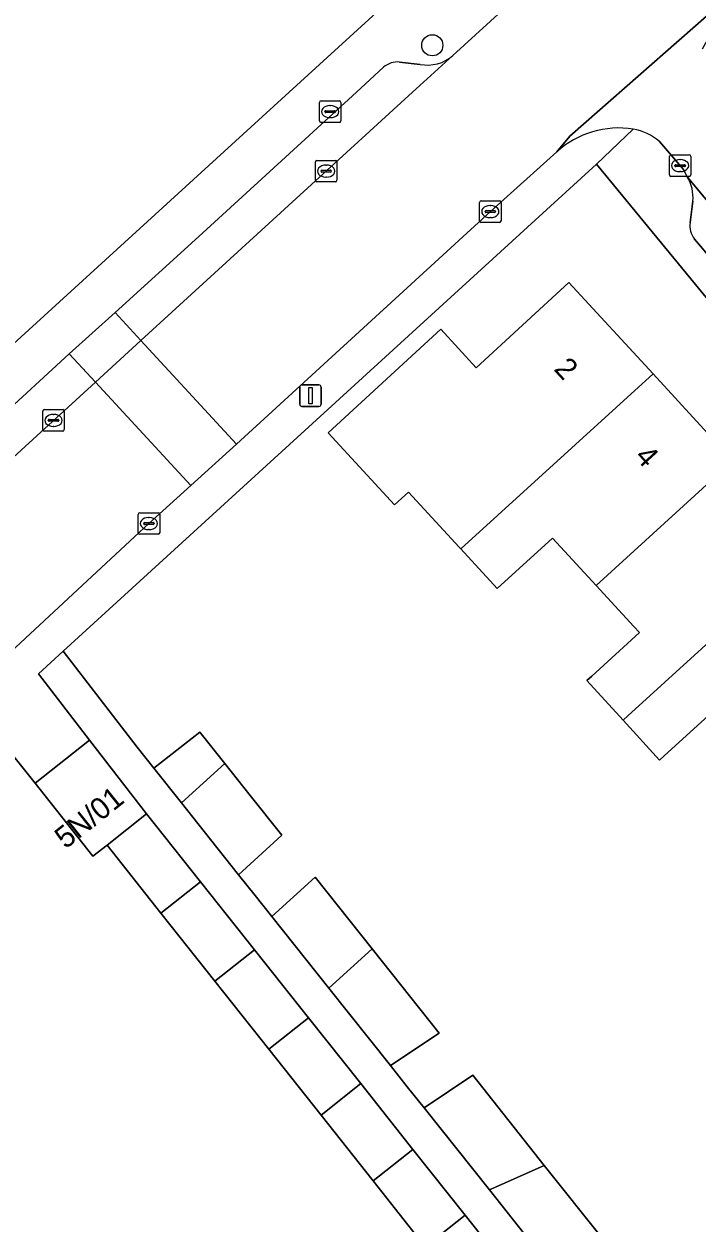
# Model space of a CAD drawing. Extents: x 163147 to 163550, y 380933 to 381639.
# Drawn here: x 163214.1 to 163245.3, y 381197.5 to 381253.2 of the extents above; entities that cross this region are included whole.
import ezdxf

# ---------------------------------------------------------------- set-up
doc = ezdxf.new("R2010")
doc.units = 0
for name, color, linetype in [('IMGEO_Boom', 7, 'Continuous'), ('IMGEO_Brandkraan', 7, 'Continuous'), ('IMGEO_Erf', 7, 'Continuous'), ('IMGEO_Kolk', 7, 'Continuous'), ('IMGEO_Lichtmast', 7, 'Continuous'), ('IMGEO_Pand', 7, 'Continuous'), ('IMGEO_Pand_nummerreeks', 7, 'Continuous'), ('IMGEO_Parkeervlak_open', 7, 'Continuous'), ('IMGEO_Rijbaan_lokaal_open', 7, 'Continuous'), ('IMGEO_Voetpad_open', 7, 'Continuous')]:
    doc.layers.add(name, color=color, linetype=linetype)

msp = doc.modelspace()

# ---------------------------------------------------------------- linework, layer by layer
at = {"layer": 'IMGEO_Boom'}
msp.add_circle((163233.012, 381252.17), 0.489, dxfattribs=at)
at = {"layer": 'IMGEO_Brandkraan'}
for p, q in [((163227.772, 381248.669), (163227.772, 381249.521)), ((163227.847, 381249.595), (163228.699, 381249.595)), ((163228.26, 381249.375), (163228.285, 381249.375)), ((163228.773, 381249.521), (163228.773, 381248.669)), ((163228.031, 381249.089), (163228.031, 381249.101)), ((163228.469, 381249.052), (163228.071, 381249.052)), ((163228.074, 381249.138), (163228.472, 381249.138)), ((163228.283, 381248.815), (163228.258, 381248.815)), ((163228.515, 381249.101), (163228.515, 381249.089)), ((163228.699, 381248.595), (163227.847, 381248.595))]:
    msp.add_line(p, q, dxfattribs=at)
for points in [[(163227.772, 381248.669), (163227.772, 381249.521)], [(163227.847, 381249.595), (163228.699, 381249.595)], [(163228.773, 381249.521), (163228.773, 381248.669)], [(163228.699, 381248.595), (163227.847, 381248.595)]]:
    msp.add_lwpolyline(points, dxfattribs=at)
for centre, radius, start, end in [((163227.849, 381249.519), 0.0765, 91.552, 178.448), ((163227.849, 381249.519), 0.0765, 91.552, 178.448), ((163228.697, 381249.519), 0.0765, 1.552, 88.448), ((163228.697, 381249.519), 0.0765, 1.552, 88.448), ((163228.071, 381249.098), 0.0403, 85.8775, 175.7526), ((163228.068, 381249.088), 0.0366, 178.938, 274.7102), ((163228.472, 381249.095), 0.043, 264.8664, 352.4533), ((163228.476, 381249.1), 0.0386, 1.7309, 96.639), ((163227.849, 381248.671), 0.0765, 181.552, 268.448), ((163227.849, 381248.671), 0.0765, 181.552, 268.448), ((163228.697, 381248.671), 0.0765, 271.552, 358.448), ((163228.697, 381248.671), 0.0765, 271.552, 358.448)]:
    msp.add_arc(centre, radius, start, end, dxfattribs=at)
for centre, major_axis, ratio, start_param, end_param in [((163228.259, 381249.095), (-0.387, 0.002), 0.722429, 4.712389, 7.853982), ((163228.284, 381249.095), (-0.39, 0.002), 0.717154, 1.570796, 4.712389)]:
    msp.add_ellipse(centre, major_axis=major_axis, ratio=ratio, start_param=start_param, end_param=end_param, dxfattribs=at)
at = {"layer": 'IMGEO_Erf'}
for points in [[(163198.814, 381224.874), (163226.368, 381250), (163269.177, 381289.036), (163267.999, 381290.328), (163270.661, 381292.68), (163258.396, 381383.641)], [(163292.918, 381150.971), (163261.531, 381220.959), (163260.513, 381222.504), (163240.64, 381246.663), (163215.881, 381224.069), (163219.309, 381219.623), (163220.084, 381218.649), (163222.224, 381220.31), (163223.381, 381218.857), (163224.562, 381217.373), (163226.03, 381215.529), (163224.021, 381213.703), (163224.791, 381212.736), (163225.563, 381211.766), (163227.571, 381213.592), (163230.216, 381210.268), (163233.329, 381206.356), (163231.071, 381204.847), (163231.85, 381203.868), (163232.628, 381202.89), (163234.887, 381204.399), (163238.211, 381200.222), (163240.909, 381196.832)], [(163245.994, 381221.236), (163243.775, 381219.218), (163243.555, 381219.018), (163241.872, 381220.867), (163240.189, 381222.716), (163240.409, 381222.916), (163242.629, 381224.934), (163242.371, 381225.214), (163240.613, 381227.123), (163238.595, 381229.314), (163236.025, 381226.976), (163234.331, 381228.815), (163234.257, 381228.896), (163231.904, 381231.451), (163231.255, 381230.854), (163228.181, 381234.192), (163233.402, 381239), (163235.045, 381237.216), (163239.346, 381241.177), (163243.256, 381236.931), (163246.967, 381232.901)], [(163232.688, 381196.445), (163230.267, 381199.5), (163227.846, 381202.554), (163225.424, 381205.608), (163222.921, 381208.766), (163220.418, 381211.924), (163217.919, 381215.076), (163217.257, 381214.555), (163214.572, 381217.942), (163212.265, 381220.831)]]:
    msp.add_lwpolyline(points, dxfattribs=at)
at = {"layer": 'IMGEO_Kolk'}
for p, q in [((163227.585, 381245.909), (163227.585, 381246.761)), ((163227.66, 381246.835), (163228.512, 381246.835)), ((163228.073, 381246.615), (163228.098, 381246.615)), ((163228.586, 381246.761), (163228.586, 381245.909)), ((163244.014, 381246.165), (163244.014, 381247.017)), ((163244.089, 381247.091), (163244.941, 381247.091)), ((163244.273, 381246.585), (163244.273, 381246.597)), ((163244.316, 381246.634), (163244.714, 381246.634)), ((163244.502, 381246.871), (163244.527, 381246.871)), ((163244.757, 381246.597), (163244.757, 381246.585)), ((163245.015, 381247.017), (163245.015, 381246.165)), ((163227.844, 381246.329), (163227.844, 381246.341)), ((163228.282, 381246.292), (163227.884, 381246.292)), ((163227.887, 381246.378), (163228.285, 381246.378)), ((163228.096, 381246.055), (163228.071, 381246.055)), ((163228.328, 381246.341), (163228.328, 381246.329)), ((163244.941, 381246.091), (163244.089, 381246.091)), ((163244.711, 381246.548), (163244.313, 381246.548)), ((163244.525, 381246.311), (163244.5, 381246.311)), ((163228.512, 381245.835), (163227.66, 381245.835)), ((163235.279, 381244.959), (163236.131, 381244.959)), ((163235.204, 381244.033), (163235.204, 381244.885)), ((163235.463, 381244.453), (163235.463, 381244.465)), ((163235.901, 381244.416), (163235.503, 381244.416)), ((163235.506, 381244.502), (163235.904, 381244.502)), ((163235.692, 381244.739), (163235.717, 381244.739)), ((163235.947, 381244.465), (163235.947, 381244.453)), ((163236.205, 381244.885), (163236.205, 381244.033)), ((163236.131, 381243.959), (163235.279, 381243.959)), ((163235.715, 381244.179), (163235.69, 381244.179)), ((163214.93, 381234.349), (163214.93, 381235.201)), ((163215.005, 381235.275), (163215.857, 381235.275)), ((163215.418, 381235.055), (163215.443, 381235.055)), ((163215.931, 381235.201), (163215.931, 381234.349)), ((163215.189, 381234.769), (163215.189, 381234.781)), ((163215.627, 381234.732), (163215.229, 381234.732)), ((163215.232, 381234.818), (163215.63, 381234.818)), ((163215.441, 381234.495), (163215.416, 381234.495)), ((163215.673, 381234.781), (163215.673, 381234.769)), ((163215.857, 381234.275), (163215.005, 381234.275)), ((163219.432, 381230.49), (163220.284, 381230.49)), ((163219.357, 381229.564), (163219.357, 381230.416)), ((163219.616, 381229.984), (163219.616, 381229.996)), ((163220.054, 381229.947), (163219.656, 381229.947)), ((163219.659, 381230.033), (163220.057, 381230.033)), ((163219.845, 381230.27), (163219.87, 381230.27)), ((163220.1, 381229.996), (163220.1, 381229.984)), ((163220.358, 381230.416), (163220.358, 381229.564)), ((163220.284, 381229.49), (163219.432, 381229.49)), ((163219.868, 381229.71), (163219.843, 381229.71))]:
    msp.add_line(p, q, dxfattribs=at)
for points in [[(163227.585, 381245.909), (163227.585, 381246.761)], [(163227.66, 381246.835), (163228.512, 381246.835)], [(163228.586, 381246.761), (163228.586, 381245.909)], [(163244.014, 381246.165), (163244.014, 381247.017)], [(163244.089, 381247.091), (163244.941, 381247.091)], [(163245.015, 381247.017), (163245.015, 381246.165)], [(163244.941, 381246.091), (163244.089, 381246.091)], [(163228.512, 381245.835), (163227.66, 381245.835)], [(163235.279, 381244.959), (163236.131, 381244.959)], [(163235.204, 381244.033), (163235.204, 381244.885)], [(163236.205, 381244.885), (163236.205, 381244.033)], [(163236.131, 381243.959), (163235.279, 381243.959)], [(163214.93, 381234.349), (163214.93, 381235.201)], [(163215.005, 381235.275), (163215.857, 381235.275)], [(163215.931, 381235.201), (163215.931, 381234.349)], [(163215.857, 381234.275), (163215.005, 381234.275)], [(163219.432, 381230.49), (163220.284, 381230.49)], [(163219.357, 381229.564), (163219.357, 381230.416)], [(163220.358, 381230.416), (163220.358, 381229.564)], [(163220.284, 381229.49), (163219.432, 381229.49)]]:
    msp.add_lwpolyline(points, dxfattribs=at)
for centre, radius, start, end in [((163227.662, 381246.759), 0.0765, 91.552, 178.448), ((163227.662, 381246.759), 0.0765, 91.552, 178.448), ((163228.51, 381246.759), 0.0765, 1.552, 88.448), ((163228.51, 381246.759), 0.0765, 1.552, 88.448), ((163244.091, 381247.015), 0.0765, 91.552, 178.448), ((163244.091, 381247.015), 0.0765, 91.552, 178.448), ((163244.313, 381246.594), 0.0403, 85.8775, 175.7526), ((163244.31, 381246.584), 0.0366, 178.938, 274.7102), ((163244.714, 381246.591), 0.043, 264.8664, 352.4533), ((163244.718, 381246.596), 0.0386, 1.7309, 96.639), ((163244.939, 381247.015), 0.0765, 1.552, 88.448), ((163244.939, 381247.015), 0.0765, 1.552, 88.448), ((163227.884, 381246.338), 0.0403, 85.8775, 175.7526), ((163227.881, 381246.328), 0.0366, 178.938, 274.7102), ((163228.285, 381246.335), 0.043, 264.8664, 352.4533), ((163228.289, 381246.34), 0.0386, 1.7309, 96.639), ((163244.091, 381246.167), 0.0765, 181.552, 268.448), ((163244.091, 381246.167), 0.0765, 181.552, 268.448), ((163244.939, 381246.167), 0.0765, 271.552, 358.448), ((163244.939, 381246.167), 0.0765, 271.552, 358.448), ((163227.662, 381245.911), 0.0765, 181.552, 268.448), ((163227.662, 381245.911), 0.0765, 181.552, 268.448), ((163228.51, 381245.911), 0.0765, 271.552, 358.448), ((163228.51, 381245.911), 0.0765, 271.552, 358.448), ((163235.281, 381244.883), 0.0765, 91.552, 178.448), ((163235.281, 381244.883), 0.0765, 91.552, 178.448), ((163236.129, 381244.883), 0.0765, 1.552, 88.448), ((163236.129, 381244.883), 0.0765, 1.552, 88.448), ((163235.503, 381244.462), 0.0403, 85.8775, 175.7526), ((163235.5, 381244.452), 0.0366, 178.938, 274.7102), ((163235.904, 381244.459), 0.043, 264.8664, 352.4533), ((163235.908, 381244.464), 0.0386, 1.7309, 96.639), ((163235.281, 381244.035), 0.0765, 181.552, 268.448), ((163235.281, 381244.035), 0.0765, 181.552, 268.448), ((163236.129, 381244.035), 0.0765, 271.552, 358.448), ((163236.129, 381244.035), 0.0765, 271.552, 358.448), ((163215.007, 381235.199), 0.0765, 91.552, 178.448), ((163215.007, 381235.199), 0.0765, 91.552, 178.448), ((163215.855, 381235.199), 0.0765, 1.552, 88.448), ((163215.855, 381235.199), 0.0765, 1.552, 88.448), ((163215.007, 381234.351), 0.0765, 181.552, 268.448), ((163215.007, 381234.351), 0.0765, 181.552, 268.448), ((163215.229, 381234.778), 0.0403, 85.8775, 175.7526), ((163215.226, 381234.768), 0.0366, 178.938, 274.7102), ((163215.63, 381234.775), 0.043, 264.8664, 352.4533), ((163215.634, 381234.78), 0.0386, 1.7309, 96.639), ((163215.855, 381234.351), 0.0765, 271.552, 358.448), ((163215.855, 381234.351), 0.0765, 271.552, 358.448), ((163219.434, 381230.414), 0.0765, 91.552, 178.448), ((163219.434, 381230.414), 0.0765, 91.552, 178.448), ((163220.282, 381230.414), 0.0765, 1.552, 88.448), ((163220.282, 381230.414), 0.0765, 1.552, 88.448), ((163219.656, 381229.993), 0.0403, 85.8775, 175.7526), ((163219.653, 381229.983), 0.0366, 178.938, 274.7102), ((163220.057, 381229.99), 0.043, 264.8664, 352.4533), ((163220.061, 381229.995), 0.0386, 1.7309, 96.639), ((163219.434, 381229.566), 0.0765, 181.552, 268.448), ((163219.434, 381229.566), 0.0765, 181.552, 268.448), ((163220.282, 381229.566), 0.0765, 271.552, 358.448), ((163220.282, 381229.566), 0.0765, 271.552, 358.448)]:
    msp.add_arc(centre, radius, start, end, dxfattribs=at)
for centre, major_axis, ratio, start_param, end_param in [((163228.072, 381246.335), (-0.387, 0.002), 0.722429, 4.712389, 7.853982), ((163228.097, 381246.335), (-0.39, 0.002), 0.717154, 1.570796, 4.712389), ((163244.501, 381246.591), (-0.387, 0.002), 0.722429, 4.712389, 7.853982), ((163244.526, 381246.591), (-0.39, 0.002), 0.717154, 1.570796, 4.712389), ((163235.691, 381244.459), (-0.387, 0.002), 0.722429, 4.712389, 7.853982), ((163235.716, 381244.459), (-0.39, 0.002), 0.717154, 1.570796, 4.712389), ((163215.417, 381234.775), (-0.387, 0.002), 0.722429, 4.712389, 7.853982), ((163215.442, 381234.775), (-0.39, 0.002), 0.717154, 1.570796, 4.712389), ((163219.844, 381229.99), (-0.387, 0.002), 0.722429, 4.712389, 7.853982), ((163219.869, 381229.99), (-0.39, 0.002), 0.717154, 1.570796, 4.712389)]:
    msp.add_ellipse(centre, major_axis=major_axis, ratio=ratio, start_param=start_param, end_param=end_param, dxfattribs=at)
at = {"layer": 'IMGEO_Lichtmast'}
for p, q in [((163226.862, 381235.521), (163226.862, 381236.321)), ((163226.862, 381236.321), (163226.862, 381235.521)), ((163226.962, 381236.421), (163227.752, 381236.421)), ((163227.752, 381236.421), (163226.962, 381236.421)), ((163227.852, 381236.321), (163227.852, 381235.521)), ((163227.852, 381235.521), (163227.852, 381236.321)), ((163227.752, 381235.421), (163226.962, 381235.421)), ((163226.962, 381235.421), (163227.752, 381235.421))]:
    msp.add_line(p, q, dxfattribs=at)
msp.add_lwpolyline([(163227.282, 381236.296), (163227.432, 381236.296), (163227.432, 381235.546), (163227.282, 381235.546), (163227.282, 381236.296)], dxfattribs=at)
for centre, start, end in [((163226.962, 381236.321), 90, 180), ((163226.962, 381236.321), 90, 180), ((163227.752, 381236.321), 0, 90), ((163227.752, 381236.321), 360, 90), ((163226.962, 381235.521), 180, 270), ((163226.962, 381235.521), 180, 270), ((163227.752, 381235.521), 270, 0), ((163227.752, 381235.521), 270, 0)]:
    msp.add_arc(centre, 0.1, start, end, dxfattribs=at)
at = {"layer": 'IMGEO_Pand'}
for points in [[(163243.256, 381236.931), (163239.346, 381241.177), (163235.045, 381237.216), (163233.402, 381239), (163228.181, 381234.192), (163231.255, 381230.854), (163231.904, 381231.451), (163234.257, 381228.896), (163234.331, 381228.815)], [(163243.256, 381236.931), (163234.331, 381228.815), (163236.025, 381226.976), (163238.595, 381229.314), (163240.613, 381227.123), (163246.967, 381232.901)], [(163250.677, 381228.873), (163246.967, 381232.901), (163240.613, 381227.123), (163242.371, 381225.214), (163242.629, 381224.934), (163240.409, 381222.916), (163240.189, 381222.716), (163241.872, 381220.867), (163242.092, 381221.067)], [(163254.325, 381224.911), (163250.677, 381228.873), (163242.092, 381221.067), (163241.872, 381220.867), (163243.555, 381219.018), (163243.775, 381219.218), (163245.994, 381221.236), (163247.986, 381219.073), (163250.648, 381221.524)], [(163219.753, 381216.521), (163217.096, 381219.943), (163214.572, 381217.942), (163217.257, 381214.555), (163217.919, 381215.076)], [(163220.084, 381218.649), (163221.372, 381217.031), (163223.381, 381218.857), (163222.224, 381220.31)], [(163224.562, 381217.373), (163223.381, 381218.857), (163221.372, 381217.031), (163222.422, 381215.712), (163224.021, 381213.703), (163226.03, 381215.529)], [(163219.753, 381216.521), (163217.919, 381215.076), (163220.418, 381211.924), (163222.251, 381213.377)], [(163224.757, 381210.221), (163222.251, 381213.377), (163220.418, 381211.924), (163222.921, 381208.766)], [(163225.563, 381211.766), (163228.208, 381208.443), (163230.216, 381210.268), (163227.571, 381213.592)], [(163225.424, 381205.608), (163227.263, 381207.066), (163224.757, 381210.221), (163222.921, 381208.766)], [(163230.216, 381210.268), (163228.208, 381208.443), (163231.071, 381204.847), (163233.329, 381206.356)], [(163225.424, 381205.608), (163227.846, 381202.554), (163229.688, 381204.014), (163227.263, 381207.066)], [(163232.628, 381202.89), (163235.659, 381199.082), (163238.211, 381200.222), (163234.887, 381204.399)], [(163230.267, 381199.5), (163232.112, 381200.962), (163229.688, 381204.014), (163227.846, 381202.554)], [(163230.267, 381199.5), (163232.688, 381196.445), (163234.536, 381197.91), (163232.112, 381200.962)], [(163238.211, 381200.222), (163235.659, 381199.082), (163238.357, 381195.692), (163240.909, 381196.832)], [(163235.112, 381193.388), (163236.963, 381194.855), (163234.536, 381197.91), (163232.688, 381196.445)]]:
    msp.add_lwpolyline(points, close=True, dxfattribs=at)
at = {"layer": 'IMGEO_Parkeervlak_open'}
for points in [[(163230.753, 381251.154), (163229.487, 381250), (163222.173, 381243.296), (163218.285, 381239.782), (163219.487, 381238.478), (163232.1, 381250), (163233.963, 381251.702)], [(163232.451, 381251.288), (163231.488, 381251.393)], [(163262.401, 381224.889), (163260.269, 381227.564), (163260.079, 381227.819), (163259.221, 381228.826), (163257.059, 381231.46), (163244.845, 381246.068)], [(163245.106, 381244.944), (163244.982, 381243.949)], [(163245.181, 381243.186), (163245.546, 381242.743), (163255.077, 381231.183), (163260.84, 381224.198), (163262.732, 381221.585)], [(163198.3, 381219.123), (163217.374, 381236.548), (163216.162, 381237.86), (163212.606, 381234.604), (163211.236, 381233.36), (163199.094, 381222.29)]]:
    msp.add_lwpolyline(points, dxfattribs=at)
msp.add_lwpolyline([(163216.162, 381237.86), (163217.374, 381236.548), (163219.487, 381238.478), (163218.285, 381239.782)], close=True, dxfattribs=at)
for centre, radius, start, end in [((163232.797, 381252.993), 1.74, 258.5383, 312.0874), ((163231.391, 381250.442), 0.956, 84.1701, 131.8559), ((163243.276, 381245.111), 1.838, 354.7776, 31.368), ((163245.969, 381243.799), 0.999, 171.3614, 217.8742)]:
    msp.add_arc(centre, radius, start, end, dxfattribs=at)
at = {"layer": 'IMGEO_Rijbaan_lokaal_open'}
for points in [[(163256.395, 381263.184), (163261.385, 381267.72), (163269.336, 381274.944), (163272.106, 381277.464), (163273.84, 381279.042), (163269.371, 381283.951), (163243.582, 381260.479), (163233.963, 381251.702), (163232.1, 381250), (163219.487, 381238.478), (163223.919, 381233.668), (163235.706, 381244.458), (163238.786, 381247.234), (163239.4, 381247.963), (163247.004, 381254.649)], [(163223.919, 381233.668), (163219.487, 381238.478), (163217.374, 381236.548), (163221.799, 381231.758)]]:
    msp.add_lwpolyline(points, close=True, dxfattribs=at)
for points in [[(163245.557, 381252), (163247.004, 381254.649), (163239.4, 381247.963), (163238.786, 381247.234)], [(163243.559, 381247.709), (163244.673, 381246.416), (163244.845, 381246.068), (163257.059, 381231.46), (163259.423, 381233.518), (163256.909, 381236.671), (163254.406, 381239.609), (163254.133, 381239.93), (163247.344, 381248.323)], [(163213.677, 381224.249), (163219.855, 381229.989), (163221.799, 381231.758), (163217.374, 381236.548), (163198.3, 381219.123), (163184.073, 381206.12)]]:
    msp.add_lwpolyline(points, dxfattribs=at)
for centre, radius, start, end in [((163241.664, 381244.027), 4.309, 81.0238, 131.9003), ((163241.925, 381245.817), 2.5, 49.1841, 80.5311)]:
    msp.add_arc(centre, radius, start, end, dxfattribs=at)
at = {"layer": 'IMGEO_Voetpad_open'}
for points in [[(163274.445, 381294.744), (163273.542, 381295.213), (163270.661, 381292.68), (163267.999, 381290.328), (163269.177, 381289.036), (163226.368, 381250), (163198.814, 381224.874), (163198.345, 381224.43), (163196.155, 381222.433), (163195.966, 381221.793), (163195.623, 381221.889), (163184.654, 381211.837), (163184.293, 381211.571), (163180.662, 381208.276), (163184.073, 381206.12), (163198.3, 381219.123)], [(163233.963, 381251.702), (163243.582, 381260.479)], [(163199.094, 381222.29), (163211.236, 381233.36), (163212.606, 381234.604), (163216.162, 381237.86), (163218.285, 381239.782), (163222.173, 381243.296), (163229.487, 381250), (163230.753, 381251.154)], [(163231.488, 381251.393), (163232.451, 381251.288)], [(163242.336, 381248.283), (163240.64, 381246.663), (163260.513, 381222.504), (163261.531, 381220.959), (163292.918, 381150.971), (163282.659, 381139.767), (163281.562, 381138.569), (163264.607, 381120.389), (163267.528, 381117.294), (163268.925, 381118.765), (163274.405, 381124.631), (163277.004, 381127.456)], [(163240.64, 381246.663), (163242.336, 381248.283)], [(163244.845, 381246.068), (163244.673, 381246.416), (163243.559, 381247.709)], [(163238.786, 381247.234), (163235.706, 381244.458), (163223.919, 381233.668), (163221.799, 381231.758), (163219.855, 381229.989), (163213.677, 381224.249), (163190.329, 381202.954), (163188.892, 381201.601), (163190.07, 381200.655), (163212.265, 381220.831), (163214.572, 381217.942), (163217.096, 381219.943), (163214.736, 381223.024), (163215.881, 381224.069), (163240.64, 381246.663)], [(163244.982, 381243.949), (163245.106, 381244.944)], [(163262.732, 381221.585), (163260.84, 381224.198), (163255.077, 381231.183), (163245.546, 381242.743), (163245.181, 381243.186)], [(163238.357, 381195.692), (163235.659, 381199.082), (163232.628, 381202.89), (163231.85, 381203.868), (163231.071, 381204.847), (163228.208, 381208.443), (163225.563, 381211.766), (163224.791, 381212.736), (163224.021, 381213.703), (163222.422, 381215.712), (163221.372, 381217.031), (163220.084, 381218.649), (163219.309, 381219.623), (163215.881, 381224.069), (163214.736, 381223.024), (163217.096, 381219.943), (163219.753, 381216.521), (163222.251, 381213.377), (163224.757, 381210.221), (163227.263, 381207.066), (163229.688, 381204.014), (163232.112, 381200.962), (163234.536, 381197.91), (163236.963, 381194.855)]]:
    msp.add_lwpolyline(points, dxfattribs=at)
for centre, radius, start, end in [((163232.797, 381252.993), 1.74, 258.5383, 312.0874), ((163231.391, 381250.442), 0.956, 84.1701, 131.8559), ((163241.664, 381244.027), 4.309, 81.0238, 131.9003), ((163241.925, 381245.817), 2.5, 49.1841, 80.5311), ((163243.276, 381245.111), 1.838, 354.7776, 31.368), ((163245.969, 381243.799), 0.999, 171.3614, 217.8742)]:
    msp.add_arc(centre, radius, start, end, dxfattribs=at)

# ---------------------------------------------------------------- texts
at = {"layer": 'IMGEO_Pand_nummerreeks'}
for s, rotation, p in [('2', 312.6413, (163238.618, 381237.125)), ('4', 312.6413, (163242.364, 381233.058)), ('5N/01', 38.5469, (163215.993, 381214.866))]:
    msp.add_text(s, height=1, rotation=rotation, dxfattribs=at).set_placement(p)

doc.saveas('drawing.dxf')
